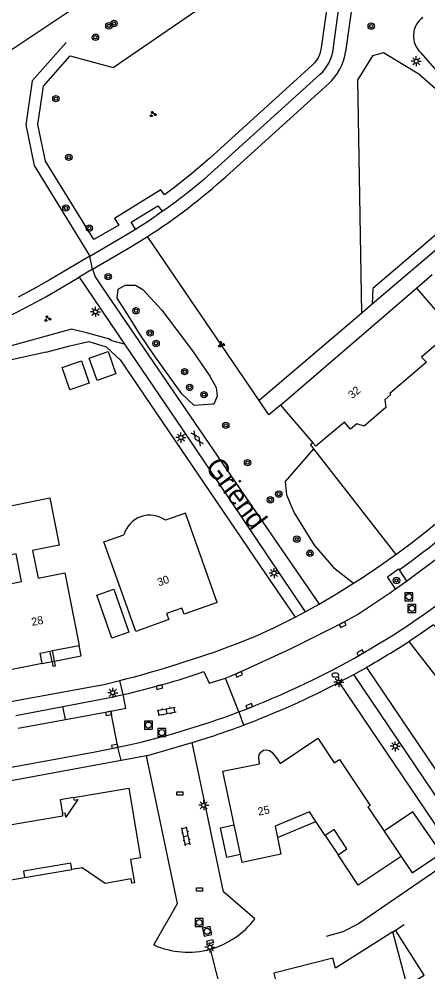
# Model space of a CAD drawing. Extents: x 131000 to 133013, y 393000 to 396501.
# Drawn here: x 131101 to 131152.2, y 396273.9 to 396392.9 of the extents above; entities that cross this region are included whole.
import ezdxf

# ---------------------------------------------------------------- set-up
doc = ezdxf.new("R2010")
doc.units = 0
for name, color, linetype in [('gg-afsc-erfafscheiding', 7, 'Continuous'), ('gg-afsc-hekwerk', 7, 'Continuous'), ('gg-afsc-muur', 7, 'Continuous'), ('gg-anno-huisnummerreeks BGT', 7, 'Continuous'), ('gg-anno-openbare ruimte label', 7, 'Continuous'), ('gg-bbg-gedigitaliseerde bebouwing', 7, 'Continuous'), ('gg-bbg-gedigitaliseerde bijgebouw', 7, 'Continuous'), ('gg-bbg-hoofdgebouw', 7, 'Continuous'), ('gg-bbg-luifel en loopbrug', 7, 'Continuous'), ('gg-bbg-onder overbouw', 7, 'Continuous'), ('gg-bbg-pand overbouw', 7, 'Continuous'), ('gg-knt-verharding', 7, 'Continuous'), ('gg-knt-verharding nz', 7, 'Continuous'), ('gt-grn-groengrens', 7, 'Continuous'), ('gt-grn-groenlijn', 7, 'Continuous'), ('gt-grn-weggrens', 7, 'Continuous'), ('gt-symb-boom', 7, 'Continuous'), ('gt-symb-brandkraan', 7, 'Continuous'), ('gt-symb-gesloten verharding', 7, 'Continuous'), ('gt-symb-groenvak', 7, 'Continuous'), ('gt-symb-klinker verharding', 7, 'Continuous'), ('gt-symb-kolk', 7, 'Continuous'), ('gt-symb-kolk center center', 7, 'Continuous'), ('gt-symb-lichtmast', 7, 'Continuous'), ('gt-symb-rioolschacht', 7, 'Continuous')]:
    doc.layers.add(name, color=color, linetype=linetype)

# ---------------------------------------------------------------- blocks, each defined once
blk = doc.blocks.new('gt0-BOOM')
at = {"layer": 'gt-symb-boom'}
for radius in [0.4, 0.2]:
    blk.add_circle((0, 0), radius, dxfattribs=at)
blk = doc.blocks.new('gt0-LMAST')
at = {"layer": 'gt-symb-lichtmast'}
for p, q in [((-0.18, 0.17), (-0.45, 0.44)), ((-0.01, 0.25), (-0.01, 0.62)), ((0.17, 0.17), (0.44, 0.44)), ((-0.26, 0), (-0.63, 0)), ((-0.18, -0.18), (-0.45, -0.45)), ((-0.01, -0.25), (-0.01, -0.63)), ((0.44, -0.45), (0.17, -0.18)), ((0.24, 0), (0.62, 0))]:
    blk.add_line(p, q, dxfattribs=at)
blk.add_circle((-0.01, 0), 0.25, dxfattribs=at)
blk = doc.blocks.new('gt0-GRVAK')
at = {"layer": 'gt-symb-groenvak'}
for p, q in [((-0.11, 0.19), (-0.23, 0.24)), ((-0.18, 0.15), (0.09, 0.15)), ((-0.09, 0.21), (-0.16, 0.32)), ((-0.05, 0.21), (-0.05, 0.39)), ((0, 0.21), (0.06, 0.32)), ((0.02, 0.19), (0.13, 0.24)), ((0.26, -0.05), (0.2, 0.06)), ((0.31, -0.05), (0.31, 0.13)), ((0.35, -0.05), (0.41, 0.06)), ((-0.24, -0.23), (-0.36, -0.18)), ((-0.32, -0.26), (-0.05, -0.26)), ((-0.23, -0.21), (-0.29, -0.09)), ((-0.18, -0.2), (-0.18, -0.02)), ((-0.14, -0.21), (-0.07, -0.09)), ((-0.12, -0.23), (0, -0.18)), ((0.24, -0.07), (0.12, -0.02)), ((0.17, -0.11), (0.44, -0.11)), ((0.37, -0.07), (0.49, -0.02))]:
    blk.add_line(p, q, dxfattribs=at)
blk = doc.blocks.new('gt0-GESVH1')
at = {"layer": 'gt-symb-gesloten verharding'}
for p, q in [((-0.99, -0.26), (0.01, 0.24)), ((0.01, -0.26), (-0.99, 0.24)), ((0.01, 0.24), (1.01, -0.26)), ((1.01, 0.24), (0.01, -0.26))]:
    blk.add_line(p, q, dxfattribs=at)
blk = doc.blocks.new('gt0-KOLK')
at = {"layer": 'gt-symb-kolk'}
blk.add_lwpolyline([(0, 0), (0.37, 0), (0.37, 0.4), (-0.38, 0.4), (-0.38, 0), (0, 0)], dxfattribs=at)
blk = doc.blocks.new('gt0-RS')
at = {"layer": 'gt-symb-rioolschacht'}
blk.add_lwpolyline([(-0.5, -0.5), (0.5, -0.5), (0.5, 0.5), (-0.5, 0.5)], close=True, dxfattribs=at)
blk.add_circle((0, 0), 0.375, dxfattribs=at)
blk = doc.blocks.new('gt0-KL1')
at = {"layer": 'gt-symb-klinker verharding'}
for p, q in [((-1.15, 0.3), (1.15, 0.3)), ((-1, -0.3), (-1, 0.3)), ((-0.5, 0.3), (-0.5, 0.45)), ((0, -0.3), (0, 0.3)), ((0.5, 0.3), (0.5, 0.45)), ((1, -0.3), (1, 0.3)), ((-1.15, -0.3), (1.15, -0.3)), ((-0.5, -0.45), (-0.5, -0.3)), ((0.5, -0.45), (0.5, -0.3))]:
    blk.add_line(p, q, dxfattribs=at)
blk = doc.blocks.new('gt0-BR')
at = {"layer": 'gt-symb-brandkraan'}
for centre, radius, start, end in [((-0.24, 0), 0.206, 107.5669, 252.4331), ((0.6, -2.66), 3, 106.892, 107.5669), ((0, -0.69), 0.938, 73.108, 106.892), ((-0.6, -2.66), 3, 72.4331, 73.108), ((0.24, 0), 0.206, 287.567, 72.4331), ((0.6, 2.66), 3, 252.4331, 253.108), ((0, 0.69), 0.938, 253.108, 286.8921), ((-0.6, 2.66), 3, 286.8921, 287.567)]:
    blk.add_arc(centre, radius, start, end, dxfattribs=at)
blk = doc.blocks.new('gt0-KOLKCC')
at = {"layer": 'gt-symb-kolk center center'}
blk.add_lwpolyline([(-0.38, 0.2), (0.38, 0.2), (0.38, -0.2), (-0.38, -0.2)], close=True, dxfattribs=at)

msp = doc.modelspace()

# ---------------------------------------------------------------- linework, layer by layer
at = {"layer": 'gg-afsc-erfafscheiding'}
for p, q in [((131155.77, 396288.27), (131141.07, 396310.04)), ((131124.93, 396276.69), (131130.49, 396254.99))]:
    msp.add_line(p, q, dxfattribs=at)
msp.add_lwpolyline([(131104.42, 396351.24), (131089.74, 396348.02), (131075.58, 396343.18), (131069.69, 396341.53)], dxfattribs=at)
at = {"layer": 'gg-afsc-hekwerk'}
msp.add_line((131137.87, 396339.18), (131148.13, 396325.97), dxfattribs=at)
for points in [[(131160.58, 396422.66), (131123.39, 396397.99), (131108.81, 396394.79), (131090.62, 396382.74)], [(131104.42, 396351.24), (131107.37, 396352.03), (131109.75, 396352.58), (131111.94, 396351.92), (131113.68, 396350.3), (131131.85, 396323.58)], [(131137.77, 396339.94), (131137.46, 396339.7), (131137.87, 396339.18)], [(131155.77, 396288.27), (131143.47, 396279.85), (131141.52, 396278.85), (131139.45, 396278.27)]]:
    msp.add_lwpolyline(points, dxfattribs=at)
msp.add_arc((131032.88, 396481.14), 193.29, 306.6041, 312.3084, dxfattribs=at)
at = {"layer": 'gg-afsc-muur'}
for p, q in [((131150.72, 396359.25), (131152.7, 396360.97)), ((131105.16, 396312.62), (131104.9, 396313.93)), ((131105.47, 396312.68), (131105.21, 396313.98)), ((131148.12, 396279.08), (131149.2, 396279.77))]:
    msp.add_line(p, q, dxfattribs=at)
msp.add_lwpolyline([(131105.16, 396312.62), (131105.28, 396312.05), (131105.58, 396312.1), (131105.47, 396312.68)], dxfattribs=at)
at = {"layer": 'gg-bbg-gedigitaliseerde bebouwing'}
for points in [[(131125.8, 396320), (131121.84, 396331.16), (131119.34, 396330.28)], [(131115.64, 396316.36), (131111.66, 396327.56), (131114.15, 396328.44)]]:
    msp.add_lwpolyline(points, dxfattribs=at)
msp.add_arc((131117.39, 396327.53), 3.37, 54.6815, 164.3059, dxfattribs=at)
at = {"layer": 'gg-bbg-gedigitaliseerde bijgebouw'}
for points in [[(131109.82, 396350.52), (131112.17, 396351.35), (131113.15, 396348.55), (131110.8, 396347.73), (131109.82, 396350.52)], [(131106.42, 396349.33), (131108.84, 396350.18), (131109.82, 396347.38), (131107.4, 396346.53), (131106.42, 396349.33)]]:
    msp.add_lwpolyline(points, dxfattribs=at)
at = {"layer": 'gg-bbg-hoofdgebouw'}
for p, q in [((131133.73, 396344.64), (131150.72, 396359.25)), ((131133.73, 396344.64), (131137.77, 396339.94)), ((131127.94, 396292.21), (131126.52, 396298.91)), ((131128.73, 396288.52), (131127.94, 396292.21)), ((131139.31, 396290.9), (131138.13, 396292.64)), ((131146.68, 396291.45), (131148.8, 396288.28)), ((131095.82, 396284.64), (131101.74, 396285.66)), ((131149.56, 396272.1), (131147.77, 396278.86))]:
    msp.add_line(p, q, dxfattribs=at)
for points in [[(131150.72, 396359.25), (131155.25, 396354), (131151.36, 396350.64)], [(131151.36, 396350.64), (131151.96, 396350), (131147.4, 396346.09), (131147.51, 396345.95), (131146.76, 396345.28), (131146.89, 396344.36), (131144.17, 396342.01), (131143.25, 396342.3), (131142.49, 396341.63), (131141.71, 396342.53), (131138.15, 396339.5), (131137.77, 396339.94)], [(131103.93, 396312.38), (131099.99, 396311.6), (131097.92, 396321.94), (131101.36, 396322.63), (131100.67, 396326.06), (131097.24, 396325.38), (131096.05, 396331.28), (131104.89, 396333.05), (131106.07, 396327.14), (131102.74, 396326.48), (131103.42, 396323.03), (131106.76, 396323.7), (131108.56, 396314.64)], [(131125.8, 396320), (131121.67, 396318.52), (131121.38, 396319.3), (131119.47, 396318.62), (131119.76, 396317.85), (131115.64, 396316.36)], [(131126.52, 396298.91), (131131.1, 396299.86), (131131, 396300.61), (131131.05, 396300.96), (131131.26, 396301.3), (131131.58, 396301.54), (131131.97, 396301.59), (131132.36, 396301.51), (131132.65, 396301.3), (131133.29, 396300.46), (131133.67, 396299.87), (131138.39, 396303.03), (131140.45, 396299.96), (131141.09, 396300.39), (131144.93, 396294.65), (131144.65, 396294.48), (131146.68, 396291.45)], [(131107.86, 396295.62), (131114.76, 396296.79), (131116.23, 396288.12), (131114.98, 396287.91), (131115.48, 396285), (131115.14, 396284.93), (131115.04, 396285.48), (131111.79, 396284.9), (131108.94, 396286.87), (131107.64, 396286.64)], [(131092.07, 396283.01), (131090.57, 396291.68), (131093.54, 396292.16), (131094.68, 396291.37), (131106.52, 396293.36), (131106.48, 396293.62)], [(131138.13, 396292.64), (131137.33, 396293.84), (131133.07, 396292.04), (131133.36, 396290.63)], [(131140.93, 396288.49), (131142.03, 396289.22), (131140.42, 396291.63), (131139.31, 396290.9)], [(131133.36, 396290.63), (131133.78, 396288.57), (131128.93, 396287.54), (131128.73, 396288.52)], [(131148.8, 396288.28), (131143.45, 396284.7), (131140.93, 396288.49)], [(131147.77, 396278.86), (131140.58, 396274.31), (131140.26, 396275.57), (131132.89, 396273.7), (131133.82, 396270.03), (131130.26, 396267.77), (131132.01, 396260.99), (131135.56, 396263.19), (131136.01, 396261.49), (131143.37, 396263.4), (131142.32, 396267.52), (131149.56, 396272.1)]]:
    msp.add_lwpolyline(points, dxfattribs=at)
at = {"layer": 'gg-bbg-luifel en loopbrug'}
for p, q in [((131133.36, 396290.63), (131138.13, 396292.64)), ((131139.31, 396290.9), (131140.93, 396288.49)), ((131147.77, 396278.86), (131148.12, 396279.08))]:
    msp.add_line(p, q, dxfattribs=at)
for points in [[(131112.88, 396321.66), (131114.78, 396316.3), (131112.65, 396315.55), (131110.75, 396320.9), (131112.88, 396321.66)], [(131148.8, 396288.28), (131150.17, 396286.22), (131153.84, 396288.68), (131150.27, 396293.84), (131146.68, 396291.45)], [(131128.73, 396288.52), (131127.02, 396288.16), (131126.24, 396291.85), (131127.94, 396292.21)], [(131149.56, 396272.1), (131151.68, 396273.44), (131148.12, 396279.08)]]:
    msp.add_lwpolyline(points, dxfattribs=at)
at = {"layer": 'gg-bbg-onder overbouw'}
for p, q in [((131105.21, 396313.98), (131108.56, 396314.64)), ((131104.9, 396313.93), (131105.21, 396313.98))]:
    msp.add_line(p, q, dxfattribs=at)
for points in [[(131103.93, 396312.38), (131103.67, 396313.68), (131104.9, 396313.93)], [(131107.86, 396295.62), (131107.91, 396295.31), (131108.4, 396295.4), (131106.88, 396293.18), (131106.8, 396293.68), (131106.48, 396293.62)], [(131107.64, 396286.64), (131107.5, 396287.43), (131101.61, 396286.44), (131101.74, 396285.66)]]:
    msp.add_lwpolyline(points, dxfattribs=at)
at = {"layer": 'gg-bbg-pand overbouw'}
for p, q in [((131103.93, 396312.38), (131105.16, 396312.62)), ((131105.16, 396312.62), (131105.47, 396312.68)), ((131101.74, 396285.66), (131107.64, 396286.64))]:
    msp.add_line(p, q, dxfattribs=at)
for points in [[(131105.47, 396312.68), (131108.82, 396313.34), (131108.56, 396314.64)], [(131107.86, 396295.62), (131106.18, 396295.33), (131106.48, 396293.62)]]:
    msp.add_lwpolyline(points, dxfattribs=at)
at = {"layer": 'gg-knt-verharding'}
for p, q in [((131140.29, 396388.99), (131141.65, 396398.8)), ((131143.21, 396398.59), (131141.85, 396388.77)), ((131151.26, 396388.65), (131155.04, 396384.28)), ((131125.87, 396374.38), (131138.69, 396385.97)), ((131139.75, 396384.79), (131126.93, 396373.21)), ((131105.58, 396358.87), (131108.55, 396360.61)), ((131108.55, 396360.61), (131114.23, 396352.27)), ((131148.05, 396325.93), (131148.13, 396325.97)), ((131148.58, 396324.06), (131149.48, 396322.67)), ((131148.09, 396321.68), (131149.48, 396322.67)), ((131136.82, 396318.82), (131138.55, 396319.79)), ((131132.88, 396316.82), (131135.55, 396318.14)), ((131141.07, 396310.04), (131142.89, 396311.01)), ((131142.89, 396311.01), (131144.47, 396311.89)), ((131128.5, 396306.32), (131126.83, 396310.55)), ((131112.19, 396308.07), (131114.07, 396308.49)), ((131113.41, 396301.91), (131112.52, 396306.4)), ((131116.99, 396300.83), (131113.8, 396300.24))]:
    msp.add_line(p, q, dxfattribs=at)
for points in [[(131115.61, 396366.63), (131117.29, 396367.71), (131118.94, 396368.84)], [(131109.9, 396363.24), (131113.92, 396365.61), (131115.61, 396366.63)], [(131110.22, 396361.6), (131114.72, 396364.24), (131115.91, 396364.96), (131117.09, 396365.7)], [(131109.9, 396363.24), (131104.79, 396360.24), (131102.87, 396359.16), (131100.93, 396358.12)], [(131110.22, 396361.6), (131110.56, 396360.65), (131111.47, 396359.3), (131126.48, 396337.33), (131138.55, 396319.79)], [(131114.23, 396352.27), (131121.4, 396341.72), (131136.82, 396318.82)], [(131148.09, 396321.68), (131147.11, 396323.2), (131148.48, 396324.21), (131148.58, 396324.06)], [(131126.83, 396310.55), (131128.45, 396311.2), (131134.97, 396314.22), (131141.41, 396317.39), (131143.35, 396318.5), (131147.37, 396321.16), (131148.09, 396321.68)], [(131138.55, 396319.79), (131140.72, 396321.07), (131142.86, 396322.4)], [(131135.55, 396318.14), (131135.55, 396318.14), (131136.82, 396318.82)], [(131154.48, 396315.47), (131152.87, 396317.22), (131151.34, 396316.16), (131149.79, 396315.14)], [(131128.08, 396314.77), (131130.5, 396315.75), (131132.88, 396316.82)], [(131124.16, 396311.36), (131124.82, 396309.93), (131126.83, 396310.55)], [(131197.35, 396230.42), (131195.92, 396233.4), (131169.32, 396271.91), (131142.89, 396311.01)], [(131144.47, 396311.89), (131171.09, 396272.51), (131199.37, 396231.31)], [(131022.01, 396293.41), (131111.84, 396309.8), (131113.64, 396310.25)], [(131112.52, 396306.4), (131114.4, 396306.81), (131114.07, 396308.49)], [(131130.53, 396280.5), (131126.59, 396283.84), (131122.68, 396302.49)], [(131113.8, 396300.24), (131048.98, 396288.31), (131004.1, 396280.11)], [(131117.89, 396277.22), (131120.85, 396282.42), (131116.99, 396300.83)]]:
    msp.add_lwpolyline(points, dxfattribs=at)
for centre, radius, start, end in [((131153.19, 396390.74), 2.85, 125.8498, 227.2523), ((131135.33, 396389.68), 5.01, 312.1276, 352.0744), ((131135.33, 396389.68), 6.59, 312.1281, 352.0655), ((131076.9, 396428.55), 73.03, 305.156, 312.1192), ((131076.93, 396428.51), 74.56, 302.5926, 312.1155), ((131051.79, 396452.16), 107.69, 288.0468, 299.9713), ((131048.08, 396461.3), 170.1, 306.214, 311.1857), ((131083.28, 396415.7), 110.7, 302.5646, 305.8093), ((131091.55, 396404.63), 105.02, 290.5971, 310.5027), ((131077.36, 396451.33), 145.68, 284.422, 290.3764), ((131091.98, 396403.93), 105.95, 299.6961, 303.0645), ((131089.81, 396412.89), 107.19, 283.0818, 288.6904), ((131091.56, 396404.63), 106.77, 290.5806, 297.6281), ((131091.57, 396404.56), 104.95, 282.0106, 290.6011), ((131091.73, 396404.04), 106.16, 286.9485, 290.606), ((131122.15, 396286.81), 10.49, 285.3512, 323.0422), ((131122.15, 396286.81), 10.49, 246.0621, 285.3721)]:
    msp.add_arc(centre, radius, start, end, dxfattribs=at)
at = {"layer": 'gg-knt-verharding nz'}
for p, q in [((131106.53, 396307), (131112.19, 396308.07)), ((131100.63, 396305.89), (131106.53, 396307)), ((131106.84, 396305.36), (131106.53, 396307)), ((131106.84, 396305.36), (131112.52, 396306.4)), ((131100.95, 396304.28), (131106.84, 396305.36)), ((131116.99, 396300.83), (131122.68, 396302.49))]:
    msp.add_line(p, q, dxfattribs=at)
for points in [[(131149.48, 396322.67), (131153.77, 396325.86), (131157.93, 396329.21), (131161.24, 396332.08)], [(131053.51, 396290.95), (131110.55, 396301.34), (131113.41, 396301.91)]]:
    msp.add_lwpolyline(points, dxfattribs=at)
at = {"layer": 'gt-grn-groengrens'}
for p, q in [((131143.88, 396356.13), (131143.39, 396385.3)), ((131169.16, 396377.66), (131145.19, 396357.25)), ((131131.05, 396345.21), (131117.09, 396365.7)), ((131145.19, 396357.25), (131143.88, 396356.13)), ((131143.88, 396356.13), (131131.05, 396345.21)), ((131131.85, 396323.58), (131135.55, 396318.14))]:
    msp.add_line(p, q, dxfattribs=at)
for points in [[(131103.39, 396379.69), (131104.09, 396384.46), (131107.45, 396388.25), (131112.8, 396386.8), (131145.21, 396409.03)], [(131140.17, 396399.05), (131138.81, 396389.26), (131138.64, 396388.49), (131138.43, 396388.02), (131137.98, 396387.38), (131137.65, 396387.05), (131124.88, 396375.5), (131122.6, 396373.52), (131120.33, 396371.72), (131119.24, 396370.92), (131118.76, 396371.54), (131112.99, 396367.94), (131113.51, 396367.11), (131110.39, 396365.31), (131104.35, 396375.12), (131103.39, 396379.69)], [(131157.35, 396380.38), (131151.03, 396385.96), (131146.6, 396388.62), (131145.22, 396388.25), (131143.39, 396385.3)], [(131168.23, 396378.75), (131145.28, 396359.19), (131145.19, 396357.25)], [(131115.61, 396366.63), (131115.07, 396367.47), (131118.4, 396369.54), (131118.94, 396368.84)], [(131121.38, 396346.04), (131117.87, 396350.91), (131116.16, 396353.48), (131114.73, 396355.77), (131113.3, 396357.98), (131113.44, 396359.13), (131114.3, 396359.63), (131115.58, 396359.63), (131116.51, 396359.06), (131118.87, 396356.48), (131122.74, 396351.41), (131124.88, 396348.26), (131125.67, 396346.83), (131125.81, 396345.76), (131125.38, 396344.76), (131125.17, 396344.76), (131122.95, 396344.61), (131121.38, 396346.04)], [(131114.23, 396352.27), (131112.64, 396352.68), (131112.22, 396352.91), (131109.49, 396353.65), (131107.6, 396354.13), (131089.46, 396349.14), (131081.02, 396346.84), (131031.43, 396332.92), (131023.23, 396330.48)], [(131133.73, 396344.64), (131132.28, 396343.41), (131131.05, 396345.21)], [(131137.87, 396339.18), (131134.3, 396335.08), (131134.48, 396333.44), (131135.43, 396331.19), (131137.93, 396327.13), (131140.35, 396324.36), (131142.86, 396322.4)], [(131168.82, 396296.77), (131165.86, 396294.47), (131149.79, 396315.14)]]:
    msp.add_lwpolyline(points, dxfattribs=at)
at = {"layer": 'gt-grn-groenlijn'}
msp.add_lwpolyline([(131106.94, 396389.94), (131102.67, 396385.12), (131101.87, 396379.64), (131102.94, 396374.55), (131109.9, 396363.24)], dxfattribs=at)
at = {"layer": 'gt-grn-weggrens'}
for p, q in [((131110.22, 396361.6), (131109.9, 396363.24)), ((131110.22, 396361.6), (131108.55, 396360.61)), ((131114.07, 396308.49), (131113.64, 396310.25)), ((131128.5, 396306.32), (131129.09, 396304.68)), ((131113.8, 396300.24), (131113.41, 396301.91))]:
    msp.add_line(p, q, dxfattribs=at)

# ---------------------------------------------------------------- block references
at = {"layer": 'gt-symb-boom'}
for p in [(131112.27, 396392.01), (131112.91, 396392.3), (131145.07, 396391.97), (131110.59, 396390.58), (131105.65, 396382.91), (131107.26, 396375.58), (131106.9, 396369.26), (131109.82, 396366.73), (131112.19, 396360.68), (131115.66, 396356.42), (131117.42, 396353.65), (131118.17, 396352.34), (131121.74, 396348.82), (131122.37, 396346.85), (131124.17, 396345.94), (131126.88, 396342.11), (131129.61, 396337.45), (131133.51, 396333.53), (131132.46, 396332.82), (131135.77, 396327.9), (131137.41, 396326.14), (131148.23, 396322.74)]:
    msp.add_blockref('gt0-BOOM', p, dxfattribs=at)
at = {"layer": 'gt-symb-brandkraan'}
msp.add_blockref('gt0-BR', (131140.57, 396310.93), dxfattribs=at)
at = {"layer": 'gt-symb-gesloten verharding', "rotation": 125.39110751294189}
msp.add_blockref('gt0-GESVH1', (131123.3, 396340.48), dxfattribs=at)
at = {"layer": 'gt-symb-groenvak'}
for p in [(131117.76, 396380.97), (131104.6, 396355.43), (131126.31, 396352.23)]:
    msp.add_blockref('gt0-GRVAK', p, dxfattribs=at)
at = {"layer": 'gt-symb-klinker verharding'}
for p, rotation in [((131119.49, 396306.41), 10.837910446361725), ((131121.9, 396290.8), 101.82670392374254)]:
    msp.add_blockref('gt0-KL1', p, dxfattribs=dict(at, rotation=rotation))
at = {"layer": 'gt-symb-kolk'}
for p, rotation in [((131141.4, 396317.39), -151.81960518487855), ((131143.81, 396313.53), 29.538782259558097), ((131128.45, 396311.2), -156.30502896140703), ((131118.53, 396309.62), -164.448275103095), ((131129.9, 396306.87), 21.97171039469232), ((131112.19, 396306.33), -167.58922528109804), ((131113.07, 396301.83), 11.478482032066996)]:
    msp.add_blockref('gt0-KOLK', p, dxfattribs=dict(at, rotation=rotation))
at = {"layer": 'gt-symb-kolk center center'}
for p in [(131121.13, 396296.14), (131123.59, 396284.16)]:
    msp.add_blockref('gt0-KOLKCC', p, dxfattribs=at)
at = {"layer": 'gt-symb-kolk center center', "rotation": -165.4215660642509}
msp.add_blockref('gt0-KOLKCC', (131124.92, 396277.61), dxfattribs=at)
at = {"layer": 'gt-symb-lichtmast'}
for p in [(131150.7, 396387.59), (131110.6, 396356.28), (131121.28, 396340.58), (131132.93, 396323.67), (131141.01, 396310.03), (131112.77, 396308.72), (131148.08, 396302.03), (131124.13, 396294.67), (131124.91, 396276.93)]:
    msp.add_blockref('gt0-LMAST', p, dxfattribs=at)
at = {"layer": 'gt-symb-rioolschacht'}
for p in [(131149.77, 396320.71), (131150.15, 396319.26), (131117.22, 396304.69), (131118.89, 396303.74), (131123.56, 396280.02)]:
    msp.add_blockref('gt0-RS', p, dxfattribs=at)
at = {"layer": 'gt-symb-rioolschacht', "rotation": 101.71452521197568}
msp.add_blockref('gt0-RS', (131124.55, 396278.93), dxfattribs=at)

# ---------------------------------------------------------------- texts
at = {"layer": 'gg-anno-huisnummerreeks BGT'}
for s, rotation, p in [('32', 40.8, (131142.7, 396345.37)), ('30', 19.6, (131118.52, 396321.99)), ('28', 11.1, (131102.69, 396317.06)), ('25', 12, (131131, 396293.36))]:
    msp.add_text(s, height=1, rotation=rotation, dxfattribs=at).set_placement(p)
at = {"layer": 'gg-anno-openbare ruimte label'}
msp.add_text('Griend', height=2.5, rotation=306.7, dxfattribs=at).set_placement((131124.21, 396336.93))

doc.saveas('drawing.dxf')
